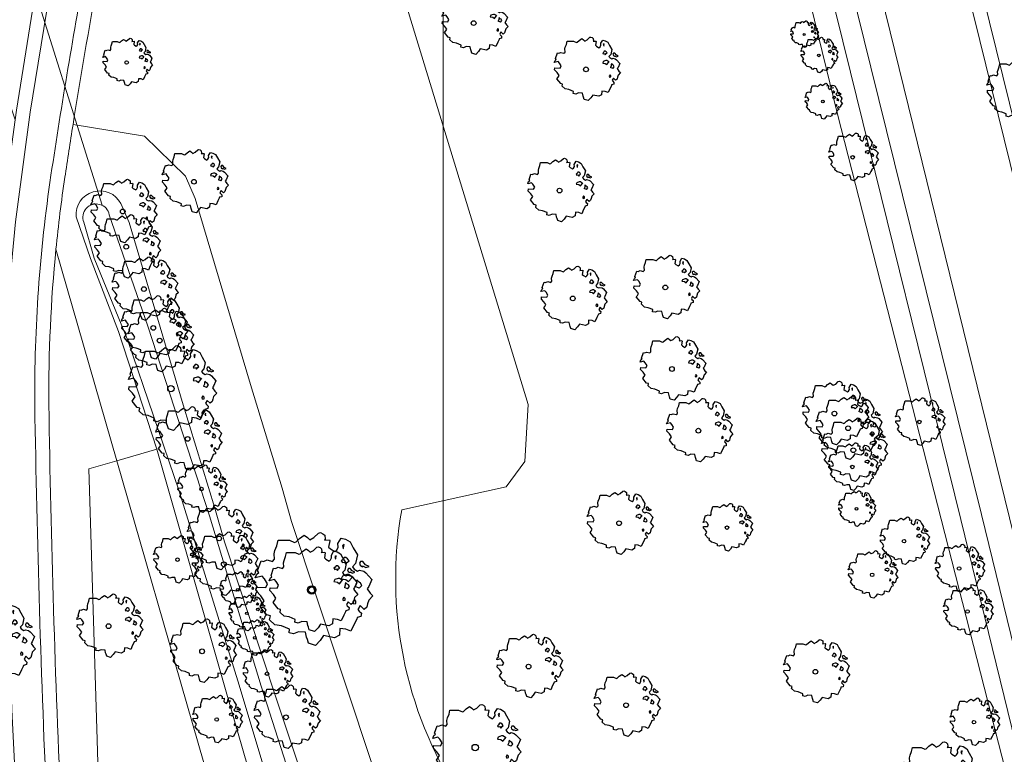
# Model space of a CAD drawing. Header units: metres. Extents: x 152391 to 157968, y 462336 to 467280.
# Tile 611 of 656: x 156678 to 156748, y 464384 to 464436. Entities that reach past the tile are written whole.
import ezdxf

# ---------------------------------------------------------------- set-up
doc = ezdxf.new("R2010")
doc.units = ezdxf.units.M
doc.header["$LTSCALE"] = 0.75
doc.layers.get('0').update_dxf_attribs({"lineweight": 25})
for name, color, linetype, lineweight in [('B-GV-GR-BOOM-S', 252, 'Continuous', 25), ('B-WE-GR-BEPLANTING_CULTUUR_BOSPLANTSOEN-GV', 251, 'Continuous', 18), ('B-WE-KW-KUNSTWERK_DUIKER-G', 5, 'Continuous', 18), ('B-WE-OG-TERREIN_CULTUURSCHEIDING-GV', 251, 'Continuous', 18), ('B-WE-OG-WATER_MEER-GV', 251, 'Continuous', 18), ('B-WE-OG-WATER_SLOOT-GV', 251, 'Continuous', 18), ('B-WE-VH-VERHARDING_ASFALT-GV', 251, 'Continuous', 18)]:
    doc.layers.add(name, color=color, linetype=linetype, lineweight=lineweight)
doc.layers.add('X-XX-AL-TEKENBLAD_HULPLIJN-G', color=7, linetype='Continuous', lineweight=18, plot=False)

# ---------------------------------------------------------------- blocks, each defined once
blk = doc.blocks.new('SGR-BOOM_0_10')
at = {"linetype": 'Continuous'}
for p, q in [((-0.624, 0.668), (-0.591, 0.751)), ((-0.591, 0.751), (-0.572, 0.843)), ((-0.572, 0.843), (-0.375, 0.843)), ((-0.375, 0.843), (-0.29, 0.806)), ((-0.29, 0.806), (-0.264, 0.815)), ((-0.264, 0.815), (-0.205, 0.871)), ((-0.205, 0.871), (-0.127, 0.926)), ((-0.127, 0.926), (-0.075, 0.889)), ((-0.075, 0.889), (-0.035, 0.852)), ((-0.035, 0.852), (0.037, 0.889)), ((0.037, 0.889), (0.115, 0.963)), ((0.115, 0.963), (0.148, 0.973)), ((0.148, 0.973), (0.187, 0.954)), ((0.187, 0.954), (0.22, 0.926)), ((0.226, 0.862), (0.213, 0.843)), ((0.213, 0.843), (0.298, 0.852)), ((0.22, 0.926), (0.226, 0.862)), ((0.305, 0.834), (0.285, 0.723)), ((0.285, 0.723), (0.318, 0.695)), ((0.298, 0.852), (0.305, 0.834)), ((0.423, 0.677), (0.449, 0.723)), ((0.442, 0.788), (0.501, 0.88)), ((0.449, 0.723), (0.442, 0.788)), ((0.501, 0.88), (0.573, 0.862)), ((0.547, 0.769), (0.521, 0.751)), ((0.521, 0.751), (0.534, 0.705)), ((0.534, 0.705), (0.54, 0.695)), ((0.54, 0.714), (0.547, 0.769)), ((0.573, 0.862), (0.652, 0.815)), ((0.652, 0.815), (0.704, 0.714)), ((0.704, 0.714), (0.776, 0.594)), ((-0.958, 0.206), (-0.932, 0.27)), ((-0.84, 0.233), (-0.958, 0.206)), ((-0.945, -0.016), (-0.938, 0.049)), ((-0.938, 0.049), (-0.781, 0.039)), ((-0.932, 0.27), (-0.899, 0.298)), ((-0.918, 0.326), (-0.86, 0.492)), ((-0.899, 0.298), (-0.918, 0.326)), ((-0.86, 0.492), (-0.82, 0.483)), ((-0.801, 0.187), (-0.84, 0.233)), ((-0.82, 0.483), (-0.755, 0.511)), ((-0.748, 0.104), (-0.801, 0.187)), ((-0.781, 0.039), (-0.748, 0.104)), ((-0.755, 0.511), (-0.663, 0.483)), ((-0.663, 0.483), (-0.631, 0.52)), ((-0.637, 0.612), (-0.624, 0.668)), ((-0.631, 0.52), (-0.637, 0.612)), ((0.318, 0.695), (0.39, 0.649)), ((0.39, 0.649), (0.423, 0.677)), ((0.527, 0.511), (0.501, 0.492)), ((0.501, 0.492), (0.521, 0.464)), ((0.521, 0.233), (0.501, 0.187)), ((0.501, 0.187), (0.58, 0.178)), ((0.521, 0.464), (0.553, 0.474)), ((0.593, 0.261), (0.521, 0.233)), ((0.547, 0.547), (0.527, 0.511)), ((0.58, 0.547), (0.547, 0.547)), ((0.553, 0.474), (0.58, 0.437)), ((0.606, 0.529), (0.58, 0.547)), ((0.58, 0.437), (0.606, 0.474)), ((0.58, 0.178), (0.625, 0.141)), ((0.625, 0.261), (0.593, 0.261)), ((0.632, 0.492), (0.606, 0.529)), ((0.606, 0.474), (0.632, 0.492)), ((0.684, 0.224), (0.625, 0.261)), ((0.625, 0.141), (0.678, 0.206)), ((0.678, 0.206), (0.697, 0.233)), ((0.743, 0.446), (0.691, 0.39)), ((0.691, 0.39), (0.717, 0.353)), ((0.717, 0.353), (0.776, 0.316)), ((0.756, 0.104), (0.737, 0.058)), ((0.806, 0.027), (0.737, 0.058)), ((0.776, 0.594), (0.743, 0.446)), ((0.763, 0.169), (0.756, 0.132)), ((0.756, 0.132), (0.756, 0.104)), ((0.802, 0.132), (0.763, 0.169)), ((0.776, 0.316), (0.809, 0.335)), ((0.828, 0.113), (0.802, 0.132)), ((0.806, 0.027), (0.848, 0.076)), ((0.828, 0.483), (0.809, 0.455)), ((0.809, 0.455), (0.822, 0.418)), ((0.809, 0.335), (0.881, 0.316)), ((0.822, 0.418), (0.861, 0.39)), ((0.867, 0.483), (0.828, 0.483)), ((0.848, 0.076), (0.828, 0.113)), ((0.861, 0.409), (0.92, 0.381)), ((0.861, 0.39), (0.867, 0.409)), ((0.913, 0.427), (0.867, 0.483)), ((0.881, 0.316), (0.92, 0.289)), ((0.972, 0.4), (0.913, 0.427)), ((0.92, 0.381), (0.972, 0.4)), ((0.92, 0.289), (1.018, 0.178)), ((0.966, 0.058), (0.939, 0.021)), ((0.939, 0.021), (0.992, -0.053)), ((1.018, 0.178), (0.966, 0.058)), ((-0.866, -0.099), (-0.945, -0.016)), ((-0.873, -0.284), (-0.84, -0.238)), ((-0.761, -0.423), (-0.873, -0.284)), ((-0.807, -0.182), (-0.866, -0.099)), ((-0.84, -0.238), (-0.807, -0.182)), ((-0.703, -0.441), (-0.761, -0.423)), ((-0.716, -0.506), (-0.703, -0.441)), ((-0.624, -0.589), (-0.716, -0.506)), ((-0.513, -0.608), (-0.624, -0.589)), ((-0.375, -0.663), (-0.513, -0.608)), ((-0.382, -0.728), (-0.375, -0.663)), ((0.475, -0.654), (0.468, -0.765)), ((0.58, -0.663), (0.475, -0.654)), ((0.665, -0.7), (0.58, -0.663)), ((0.724, -0.571), (0.665, -0.7)), ((0.724, -0.164), (0.697, -0.201)), ((0.697, -0.201), (0.704, -0.238)), ((0.71, -0.238), (0.75, -0.229)), ((0.75, -0.192), (0.724, -0.164)), ((0.763, -0.497), (0.724, -0.571)), ((0.75, -0.229), (0.75, -0.192)), ((0.769, -0.469), (0.763, -0.497)), ((0.835, -0.45), (0.769, -0.469)), ((0.822, -0.266), (0.782, -0.33)), ((0.782, -0.33), (0.802, -0.358)), ((0.802, -0.358), (0.841, -0.395)), ((0.887, -0.33), (0.822, -0.266)), ((0.841, -0.395), (0.835, -0.45)), ((0.933, -0.293), (0.887, -0.33)), ((0.946, -0.238), (0.933, -0.293)), ((0.966, -0.173), (0.946, -0.238)), ((1.038, -0.099), (0.966, -0.173)), ((0.992, -0.053), (1.038, -0.099)), ((-0.31, -0.746), (-0.382, -0.728)), ((-0.225, -0.709), (-0.31, -0.746)), ((-0.107, -0.718), (-0.225, -0.709)), ((-0.088, -0.802), (-0.107, -0.718)), ((-0.075, -0.839), (-0.088, -0.802)), ((-0.055, -0.903), (-0.075, -0.839)), ((0.063, -0.94), (-0.055, -0.903)), ((0.141, -0.857), (0.063, -0.94)), ((0.2, -0.774), (0.141, -0.857)), ((0.383, -0.811), (0.2, -0.774)), ((0.468, -0.765), (0.383, -0.811))]:
    blk.add_line(p, q, dxfattribs=at)
blk.add_circle((0, 0), 0.0711, dxfattribs=at)
blk = doc.blocks.new('SGR-BOOM_21_30')
at = {"linetype": 'Continuous'}
for p, q in [((-1.051, 1.335), (-1.016, 1.499)), ((-1.016, 1.499), (-0.668, 1.499)), ((-0.668, 1.499), (-0.516, 1.433)), ((-0.516, 1.433), (-0.47, 1.45)), ((-0.47, 1.45), (-0.365, 1.548)), ((-0.365, 1.548), (-0.226, 1.647)), ((-0.226, 1.647), (-0.133, 1.581)), ((-0.133, 1.581), (-0.063, 1.515)), ((-0.063, 1.515), (0.065, 1.581)), ((0.065, 1.581), (0.205, 1.712)), ((0.205, 1.712), (0.263, 1.729)), ((0.263, 1.729), (0.333, 1.696)), ((0.333, 1.696), (0.391, 1.647)), ((0.402, 1.532), (0.379, 1.499)), ((0.379, 1.499), (0.53, 1.515)), ((0.391, 1.647), (0.402, 1.532)), ((0.542, 1.483), (0.507, 1.285)), ((0.53, 1.515), (0.542, 1.483)), ((0.786, 1.4), (0.891, 1.565)), ((0.891, 1.565), (1.019, 1.532)), ((1.019, 1.532), (1.158, 1.45)), ((1.158, 1.45), (1.251, 1.269)), ((-1.633, 0.579), (-1.528, 0.875)), ((-1.528, 0.875), (-1.458, 0.858)), ((-1.458, 0.858), (-1.342, 0.908)), ((-1.342, 0.908), (-1.179, 0.858)), ((-1.179, 0.858), (-1.121, 0.924)), ((-1.133, 1.088), (-1.109, 1.187)), ((-1.121, 0.924), (-1.133, 1.088)), ((-1.109, 1.187), (-1.051, 1.335)), ((0.507, 1.285), (0.565, 1.236)), ((0.565, 1.236), (0.693, 1.154)), ((0.693, 1.154), (0.751, 1.203)), ((0.751, 1.203), (0.798, 1.285)), ((0.798, 1.285), (0.786, 1.4)), ((0.937, 0.908), (0.891, 0.875)), ((0.891, 0.875), (0.926, 0.825)), ((0.972, 1.368), (0.926, 1.335)), ((0.926, 1.335), (0.949, 1.253)), ((0.926, 0.825), (0.984, 0.842)), ((0.972, 0.973), (0.937, 0.908)), ((0.949, 1.253), (0.961, 1.236)), ((0.961, 1.269), (0.972, 1.368)), ((1.03, 0.973), (0.972, 0.973)), ((0.984, 0.842), (1.03, 0.776)), ((1.077, 0.94), (1.03, 0.973)), ((1.03, 0.776), (1.077, 0.842)), ((1.124, 0.875), (1.077, 0.94)), ((1.077, 0.842), (1.124, 0.875)), ((1.321, 0.793), (1.228, 0.694)), ((1.251, 1.269), (1.379, 1.055)), ((1.379, 1.055), (1.321, 0.793)), ((1.472, 0.858), (1.438, 0.809)), ((1.438, 0.809), (1.461, 0.743)), ((1.461, 0.743), (1.531, 0.694)), ((1.542, 0.858), (1.472, 0.858)), ((1.531, 0.727), (1.635, 0.678)), ((1.531, 0.694), (1.542, 0.727)), ((1.624, 0.76), (1.542, 0.858)), ((1.728, 0.71), (1.624, 0.76)), ((1.635, 0.678), (1.728, 0.71)), ((-1.703, 0.365), (-1.656, 0.48)), ((-1.493, 0.415), (-1.703, 0.365)), ((-1.679, -0.029), (-1.668, 0.086)), ((-1.668, 0.086), (-1.389, 0.07)), ((-1.656, 0.48), (-1.598, 0.53)), ((-1.598, 0.53), (-1.633, 0.579)), ((-1.423, 0.333), (-1.493, 0.415)), ((-1.33, 0.185), (-1.423, 0.333)), ((-1.389, 0.07), (-1.33, 0.185)), ((0.926, 0.415), (0.891, 0.333)), ((0.891, 0.333), (1.03, 0.316)), ((1.054, 0.464), (0.926, 0.415)), ((1.03, 0.316), (1.112, 0.251)), ((1.112, 0.464), (1.054, 0.464)), ((1.217, 0.398), (1.112, 0.464)), ((1.112, 0.251), (1.205, 0.365)), ((1.205, 0.365), (1.24, 0.415)), ((1.228, 0.694), (1.275, 0.628)), ((1.275, 0.628), (1.379, 0.563)), ((1.344, 0.185), (1.31, 0.103)), ((1.434, 0.049), (1.31, 0.103)), ((1.356, 0.3), (1.344, 0.234)), ((1.344, 0.234), (1.344, 0.185)), ((1.426, 0.234), (1.356, 0.3)), ((1.379, 0.563), (1.438, 0.595)), ((1.472, 0.201), (1.426, 0.234)), ((1.434, 0.049), (1.507, 0.136)), ((1.438, 0.595), (1.565, 0.563)), ((1.507, 0.136), (1.472, 0.201)), ((1.565, 0.563), (1.635, 0.513)), ((1.635, 0.513), (1.81, 0.316)), ((1.717, 0.103), (1.67, 0.037)), ((1.67, 0.037), (1.763, -0.094)), ((1.81, 0.316), (1.717, 0.103)), ((-1.54, -0.177), (-1.679, -0.029)), ((-1.551, -0.505), (-1.493, -0.423)), ((-1.354, -0.752), (-1.551, -0.505)), ((-1.435, -0.324), (-1.54, -0.177)), ((-1.493, -0.423), (-1.435, -0.324)), ((1.286, -0.292), (1.24, -0.357)), ((1.24, -0.357), (1.251, -0.423)), ((1.263, -0.423), (1.333, -0.407)), ((1.333, -0.341), (1.286, -0.292)), ((1.333, -0.407), (1.333, -0.341)), ((1.461, -0.472), (1.391, -0.587)), ((1.391, -0.587), (1.426, -0.637)), ((1.426, -0.637), (1.496, -0.702)), ((1.577, -0.587), (1.461, -0.472)), ((1.658, -0.522), (1.577, -0.587)), ((1.682, -0.423), (1.658, -0.522)), ((1.717, -0.308), (1.682, -0.423)), ((1.845, -0.177), (1.717, -0.308)), ((1.763, -0.094), (1.845, -0.177)), ((-1.249, -0.784), (-1.354, -0.752)), ((-1.272, -0.899), (-1.249, -0.784)), ((-1.109, -1.047), (-1.272, -0.899)), ((-0.912, -1.08), (-1.109, -1.047)), ((-0.668, -1.179), (-0.912, -1.08)), ((-0.679, -1.294), (-0.668, -1.179)), ((-0.551, -1.326), (-0.679, -1.294)), ((-0.4, -1.261), (-0.551, -1.326)), ((-0.191, -1.277), (-0.4, -1.261)), ((-0.156, -1.425), (-0.191, -1.277)), ((0.356, -1.376), (0.251, -1.524)), ((0.682, -1.441), (0.356, -1.376)), ((0.833, -1.359), (0.682, -1.441)), ((0.844, -1.162), (0.833, -1.359)), ((1.03, -1.179), (0.844, -1.162)), ((1.182, -1.244), (1.03, -1.179)), ((1.286, -1.014), (1.182, -1.244)), ((1.356, -0.883), (1.286, -1.014)), ((1.368, -0.834), (1.356, -0.883)), ((1.484, -0.801), (1.368, -0.834)), ((1.496, -0.702), (1.484, -0.801)), ((-0.133, -1.491), (-0.156, -1.425)), ((-0.098, -1.606), (-0.133, -1.491)), ((0.112, -1.671), (-0.098, -1.606)), ((0.251, -1.524), (0.112, -1.671))]:
    blk.add_line(p, q, dxfattribs=at)
blk.add_circle((0, 0), 0.126, dxfattribs=at)
blk = doc.blocks.new('SGR-BOOM_31_50')
at = {"linetype": 'Continuous'}
for p, q in [((-0.487, 2.064), (-0.301, 2.196)), ((-0.301, 2.196), (-0.177, 2.108)), ((-0.177, 2.108), (-0.084, 2.02)), ((-0.084, 2.02), (0.087, 2.108)), ((0.087, 2.108), (0.273, 2.283)), ((0.273, 2.283), (0.351, 2.305)), ((0.351, 2.305), (0.444, 2.261)), ((0.444, 2.261), (0.521, 2.196)), ((0.521, 2.196), (0.537, 2.042)), ((-1.51, 1.451), (-1.479, 1.582)), ((-1.495, 1.232), (-1.51, 1.451)), ((-1.479, 1.582), (-1.402, 1.78)), ((-1.402, 1.78), (-1.355, 1.999)), ((-1.355, 1.999), (-0.89, 1.999)), ((-0.89, 1.999), (-0.688, 1.911)), ((-0.688, 1.911), (-0.626, 1.933)), ((-0.626, 1.933), (-0.487, 2.064)), ((0.537, 2.042), (0.506, 1.999)), ((0.506, 1.999), (0.707, 2.02)), ((0.723, 1.977), (0.676, 1.714)), ((0.676, 1.714), (0.754, 1.648)), ((0.707, 2.02), (0.723, 1.977)), ((0.754, 1.648), (0.924, 1.539)), ((0.924, 1.539), (1.002, 1.604)), ((1.002, 1.604), (1.064, 1.714)), ((1.048, 1.867), (1.188, 2.086)), ((1.064, 1.714), (1.048, 1.867)), ((1.188, 2.086), (1.358, 2.042)), ((1.296, 1.823), (1.234, 1.78)), ((1.234, 1.78), (1.265, 1.67)), ((1.265, 1.67), (1.281, 1.648)), ((1.281, 1.692), (1.296, 1.823)), ((1.358, 2.042), (1.545, 1.933)), ((1.545, 1.933), (1.669, 1.692)), ((1.669, 1.692), (1.839, 1.407)), ((1.839, 1.407), (1.762, 1.057)), ((-2.208, 0.641), (-2.131, 0.706)), ((-2.177, 0.772), (-2.038, 1.166)), ((-2.131, 0.706), (-2.177, 0.772)), ((-2.038, 1.166), (-1.944, 1.144)), ((-1.944, 1.144), (-1.789, 1.21)), ((-1.789, 1.21), (-1.572, 1.144)), ((-1.572, 1.144), (-1.495, 1.232)), ((1.25, 1.21), (1.188, 1.166)), ((1.188, 1.166), (1.234, 1.101)), ((1.234, 1.101), (1.312, 1.122)), ((1.296, 1.298), (1.25, 1.21)), ((1.374, 1.298), (1.296, 1.298)), ((1.312, 1.122), (1.374, 1.035)), ((1.436, 1.254), (1.374, 1.298)), ((1.374, 1.035), (1.436, 1.122)), ((1.498, 1.166), (1.436, 1.254)), ((1.436, 1.122), (1.498, 1.166)), ((1.762, 1.057), (1.638, 0.925)), ((1.638, 0.925), (1.7, 0.838)), ((1.7, 0.838), (1.839, 0.75)), ((1.839, 0.75), (1.917, 0.794)), ((1.963, 1.144), (1.917, 1.079)), ((1.917, 1.079), (1.948, 0.991)), ((1.917, 0.794), (2.087, 0.75)), ((1.948, 0.991), (2.041, 0.925)), ((2.056, 1.144), (1.963, 1.144)), ((2.041, 0.969), (2.18, 0.903)), ((2.041, 0.925), (2.056, 0.969)), ((2.165, 1.013), (2.056, 1.144)), ((2.087, 0.75), (2.18, 0.684)), ((2.304, 0.947), (2.165, 1.013)), ((2.18, 0.903), (2.304, 0.947)), ((-2.27, 0.487), (-2.208, 0.641)), ((-1.991, 0.553), (-2.27, 0.487)), ((-2.239, -0.038), (-2.224, 0.115)), ((-2.224, 0.115), (-1.851, 0.093)), ((-1.898, 0.444), (-1.991, 0.553)), ((-1.774, 0.246), (-1.898, 0.444)), ((-1.851, 0.093), (-1.774, 0.246)), ((1.234, 0.553), (1.188, 0.444)), ((1.188, 0.444), (1.374, 0.422)), ((1.405, 0.619), (1.234, 0.553)), ((1.374, 0.422), (1.483, 0.334)), ((1.483, 0.619), (1.405, 0.619)), ((1.622, 0.531), (1.483, 0.619)), ((1.483, 0.334), (1.607, 0.487)), ((1.607, 0.487), (1.653, 0.553)), ((1.793, 0.246), (1.746, 0.137)), ((1.911, 0.065), (1.746, 0.137)), ((1.808, 0.4), (1.793, 0.312)), ((1.793, 0.312), (1.793, 0.246)), ((1.901, 0.312), (1.808, 0.4)), ((1.963, 0.268), (1.901, 0.312)), ((1.911, 0.065), (2.01, 0.181)), ((2.01, 0.181), (1.963, 0.268)), ((2.18, 0.684), (2.413, 0.422)), ((2.289, 0.137), (2.227, 0.049)), ((2.227, 0.049), (2.351, -0.126)), ((2.413, 0.422), (2.289, 0.137)), ((-2.053, -0.235), (-2.239, -0.038)), ((-2.069, -0.673), (-1.991, -0.564)), ((-1.805, -1.002), (-2.069, -0.673)), ((-1.913, -0.433), (-2.053, -0.235)), ((-1.991, -0.564), (-1.913, -0.433)), ((1.715, -0.389), (1.653, -0.476)), ((1.653, -0.476), (1.669, -0.564)), ((1.684, -0.564), (1.777, -0.542)), ((1.777, -0.454), (1.715, -0.389)), ((1.777, -0.542), (1.777, -0.454)), ((1.948, -0.63), (1.855, -0.783)), ((2.103, -0.783), (1.948, -0.63)), ((2.211, -0.695), (2.103, -0.783)), ((2.242, -0.564), (2.211, -0.695)), ((2.289, -0.411), (2.242, -0.564)), ((2.459, -0.235), (2.289, -0.411)), ((2.351, -0.126), (2.459, -0.235)), ((-1.665, -1.046), (-1.805, -1.002)), ((-1.696, -1.199), (-1.665, -1.046)), ((-1.479, -1.396), (-1.696, -1.199)), ((-1.216, -1.44), (-1.479, -1.396)), ((1.715, -1.352), (1.576, -1.659)), ((1.808, -1.177), (1.715, -1.352)), ((1.824, -1.112), (1.808, -1.177)), ((1.979, -1.068), (1.824, -1.112)), ((1.855, -0.783), (1.901, -0.849)), ((1.901, -0.849), (1.994, -0.936)), ((1.994, -0.936), (1.979, -1.068)), ((-0.89, -1.571), (-1.216, -1.44)), ((-0.906, -1.725), (-0.89, -1.571)), ((-0.735, -1.769), (-0.906, -1.725)), ((-0.533, -1.681), (-0.735, -1.769)), ((-0.254, -1.703), (-0.533, -1.681)), ((-0.208, -1.9), (-0.254, -1.703)), ((-0.177, -1.988), (-0.208, -1.9)), ((-0.13, -2.141), (-0.177, -1.988)), ((0.335, -2.031), (0.149, -2.229)), ((0.475, -1.834), (0.335, -2.031)), ((0.909, -1.922), (0.475, -1.834)), ((1.11, -1.812), (0.909, -1.922)), ((1.126, -1.55), (1.11, -1.812)), ((1.374, -1.571), (1.126, -1.55)), ((1.576, -1.659), (1.374, -1.571)), ((0.149, -2.229), (-0.13, -2.141))]:
    blk.add_line(p, q, dxfattribs=at)
blk.add_circle((0, 0), 0.169, dxfattribs=at)
blk = doc.blocks.new('SGR-BOOM_50_100')
at = {"linetype": 'Continuous'}
for p, q in [((-0.649, 2.752), (-0.401, 2.928)), ((-0.401, 2.928), (-0.236, 2.811)), ((-0.236, 2.811), (-0.112, 2.694)), ((-0.112, 2.694), (0.116, 2.811)), ((0.116, 2.811), (0.364, 3.044)), ((0.364, 3.044), (0.467, 3.074)), ((0.467, 3.074), (0.591, 3.015)), ((0.591, 3.015), (0.695, 2.928)), ((0.695, 2.928), (0.715, 2.723)), ((-2.014, 1.935), (-1.972, 2.11)), ((-1.972, 2.11), (-1.869, 2.373)), ((-1.869, 2.373), (-1.807, 2.665)), ((-1.807, 2.665), (-1.187, 2.665)), ((-1.187, 2.665), (-0.918, 2.548)), ((-0.918, 2.548), (-0.835, 2.577)), ((-0.835, 2.577), (-0.649, 2.752)), ((0.715, 2.723), (0.674, 2.665)), ((0.674, 2.665), (0.943, 2.694)), ((0.964, 2.636), (0.902, 2.285)), ((0.902, 2.285), (1.005, 2.198)), ((0.943, 2.694), (0.964, 2.636)), ((1.005, 2.198), (1.232, 2.052)), ((1.232, 2.052), (1.336, 2.139)), ((1.336, 2.139), (1.418, 2.285)), ((1.398, 2.49), (1.584, 2.782)), ((1.418, 2.285), (1.398, 2.49)), ((1.584, 2.782), (1.811, 2.723)), ((1.729, 2.431), (1.646, 2.373)), ((1.646, 2.373), (1.687, 2.227)), ((1.687, 2.227), (1.708, 2.198)), ((1.708, 2.256), (1.729, 2.431)), ((1.811, 2.723), (2.059, 2.577)), ((2.059, 2.577), (2.225, 2.256)), ((2.225, 2.256), (2.452, 1.876)), ((-2.903, 1.029), (-2.717, 1.555)), ((-2.717, 1.555), (-2.593, 1.526)), ((-2.593, 1.526), (-2.386, 1.613)), ((-2.386, 1.613), (-2.096, 1.526)), ((-2.096, 1.526), (-1.993, 1.643)), ((-1.993, 1.643), (-2.014, 1.935)), ((1.667, 1.613), (1.584, 1.555)), ((1.584, 1.555), (1.646, 1.467)), ((1.646, 1.467), (1.749, 1.497)), ((1.729, 1.73), (1.667, 1.613)), ((1.832, 1.73), (1.729, 1.73)), ((1.749, 1.497), (1.832, 1.38)), ((1.915, 1.672), (1.832, 1.73)), ((1.832, 1.38), (1.915, 1.497)), ((1.997, 1.555), (1.915, 1.672)), ((1.915, 1.497), (1.997, 1.555)), ((2.349, 1.409), (2.183, 1.234)), ((2.452, 1.876), (2.349, 1.409)), ((2.618, 1.526), (2.556, 1.438)), ((2.556, 1.438), (2.597, 1.321)), ((2.742, 1.526), (2.618, 1.526)), ((2.886, 1.351), (2.742, 1.526)), ((-3.027, 0.65), (-2.944, 0.854)), ((-2.655, 0.737), (-3.027, 0.65)), ((-2.944, 0.854), (-2.841, 0.942)), ((-2.841, 0.942), (-2.903, 1.029)), ((-2.531, 0.591), (-2.655, 0.737)), ((1.646, 0.737), (1.584, 0.591)), ((1.873, 0.825), (1.646, 0.737)), ((1.977, 0.825), (1.873, 0.825)), ((2.163, 0.708), (1.977, 0.825)), ((2.142, 0.65), (2.204, 0.737)), ((2.183, 1.234), (2.266, 1.117)), ((2.266, 1.117), (2.452, 1)), ((2.452, 1), (2.556, 1.059)), ((2.556, 1.059), (2.783, 1)), ((2.597, 1.321), (2.721, 1.234)), ((2.721, 1.292), (2.907, 1.205)), ((2.721, 1.234), (2.742, 1.292)), ((2.783, 1), (2.907, 0.913)), ((3.072, 1.263), (2.886, 1.351)), ((2.907, 1.205), (3.072, 1.263)), ((2.907, 0.913), (3.217, 0.562)), ((-2.985, -0.051), (-2.965, 0.153)), ((-2.965, 0.153), (-2.469, 0.124)), ((-2.365, 0.329), (-2.531, 0.591)), ((-2.469, 0.124), (-2.365, 0.329)), ((1.584, 0.591), (1.832, 0.562)), ((1.832, 0.562), (1.977, 0.445)), ((1.977, 0.445), (2.142, 0.65)), ((2.39, 0.329), (2.328, 0.183)), ((2.549, 0.087), (2.328, 0.183)), ((2.411, 0.533), (2.39, 0.416)), ((2.39, 0.416), (2.39, 0.329)), ((2.535, 0.416), (2.411, 0.533)), ((2.618, 0.358), (2.535, 0.416)), ((2.549, 0.087), (2.68, 0.241)), ((2.68, 0.241), (2.618, 0.358)), ((3.052, 0.183), (2.969, 0.066)), ((2.969, 0.066), (3.135, -0.168)), ((3.217, 0.562), (3.052, 0.183)), ((-2.737, -0.314), (-2.985, -0.051)), ((-2.551, -0.577), (-2.737, -0.314)), ((-2.655, -0.752), (-2.551, -0.577)), ((2.287, -0.518), (2.204, -0.635)), ((2.204, -0.635), (2.225, -0.752)), ((2.37, -0.606), (2.287, -0.518)), ((2.37, -0.723), (2.37, -0.606)), ((3.052, -0.548), (2.99, -0.752)), ((3.279, -0.314), (3.052, -0.548)), ((3.135, -0.168), (3.279, -0.314)), ((-2.758, -0.898), (-2.655, -0.752)), ((-2.407, -1.336), (-2.758, -0.898)), ((-2.22, -1.394), (-2.407, -1.336)), ((-2.262, -1.599), (-2.22, -1.394)), ((2.245, -0.752), (2.37, -0.723)), ((2.597, -0.84), (2.473, -1.044)), ((2.473, -1.044), (2.535, -1.132)), ((2.535, -1.132), (2.659, -1.248)), ((2.804, -1.044), (2.597, -0.84)), ((2.659, -1.248), (2.638, -1.424)), ((2.948, -0.927), (2.804, -1.044)), ((2.99, -0.752), (2.948, -0.927)), ((-1.972, -1.862), (-2.262, -1.599)), ((-1.621, -1.92), (-1.972, -1.862)), ((-1.187, -2.095), (-1.621, -1.92)), ((-1.207, -2.3), (-1.187, -2.095)), ((1.501, -2.066), (1.48, -2.417)), ((1.832, -2.095), (1.501, -2.066)), ((2.101, -2.212), (1.832, -2.095)), ((2.287, -1.803), (2.101, -2.212)), ((2.411, -1.57), (2.287, -1.803)), ((2.432, -1.482), (2.411, -1.57)), ((2.638, -1.424), (2.432, -1.482)), ((-0.98, -2.358), (-1.207, -2.3)), ((-0.711, -2.241), (-0.98, -2.358)), ((-0.339, -2.271), (-0.711, -2.241)), ((-0.277, -2.533), (-0.339, -2.271)), ((-0.236, -2.65), (-0.277, -2.533)), ((-0.174, -2.855), (-0.236, -2.65)), ((0.447, -2.709), (0.199, -2.971)), ((0.633, -2.446), (0.447, -2.709)), ((1.212, -2.563), (0.633, -2.446)), ((1.48, -2.417), (1.212, -2.563)), ((0.199, -2.971), (-0.174, -2.855))]:
    blk.add_line(p, q, dxfattribs=at)
blk.add_circle((0, 0), 0.225, dxfattribs=at)
blk = doc.blocks.new('SGR-BOOM_100')
at = {"linetype": 'Continuous'}
for p, q in [((-2.486, 3.156), (-2.403, 3.544)), ((-2.403, 3.544), (-1.578, 3.544)), ((-1.578, 3.544), (-1.221, 3.389)), ((-1.111, 3.428), (-0.863, 3.661)), ((-0.863, 3.661), (-0.533, 3.894)), ((-0.533, 3.894), (-0.313, 3.738)), ((-0.313, 3.738), (-0.148, 3.583)), ((-0.148, 3.583), (0.154, 3.738)), ((0.154, 3.738), (0.484, 4.049)), ((0.484, 4.049), (0.622, 4.088)), ((0.622, 4.088), (0.787, 4.01)), ((0.787, 4.01), (0.924, 3.894)), ((0.952, 3.622), (0.897, 3.544)), ((0.897, 3.544), (1.254, 3.583)), ((0.924, 3.894), (0.952, 3.622)), ((1.254, 3.583), (1.282, 3.505)), ((1.859, 3.311), (2.107, 3.7)), ((2.107, 3.7), (2.409, 3.622)), ((2.409, 3.622), (2.739, 3.428)), ((-2.623, 2.806), (-2.486, 3.156)), ((-1.221, 3.389), (-1.111, 3.428)), ((1.282, 3.505), (1.199, 3.039)), ((1.199, 3.039), (1.337, 2.923)), ((1.337, 2.923), (1.639, 2.729)), ((1.639, 2.729), (1.777, 2.845)), ((1.777, 2.845), (1.887, 3.039)), ((1.887, 3.039), (1.859, 3.311)), ((2.299, 3.233), (2.189, 3.156)), ((2.189, 3.156), (2.244, 2.962)), ((2.244, 2.962), (2.272, 2.923)), ((2.272, 3), (2.299, 3.233)), ((2.739, 3.428), (2.959, 3)), ((2.959, 3), (3.261, 2.495)), ((-3.448, 2.029), (-3.173, 2.146)), ((-3.173, 2.146), (-2.788, 2.029)), ((-2.788, 2.029), (-2.651, 2.185)), ((-2.678, 2.573), (-2.623, 2.806)), ((-2.651, 2.185), (-2.678, 2.573)), ((2.217, 2.146), (2.107, 2.068)), ((2.299, 2.301), (2.217, 2.146)), ((2.437, 2.301), (2.299, 2.301)), ((2.546, 2.224), (2.437, 2.301)), ((2.656, 2.068), (2.546, 2.224)), ((3.261, 2.495), (3.124, 1.874)), ((-3.861, 1.369), (-3.613, 2.068)), ((-3.613, 2.068), (-3.448, 2.029)), ((2.107, 2.068), (2.189, 1.952)), ((2.189, 1.952), (2.327, 1.991)), ((2.327, 1.991), (2.437, 1.835)), ((2.437, 1.835), (2.546, 1.991)), ((2.546, 1.991), (2.656, 2.068)), ((3.124, 1.874), (2.904, 1.641)), ((2.904, 1.641), (3.014, 1.486)), ((3.014, 1.486), (3.261, 1.33)), ((3.261, 1.33), (3.399, 1.408)), ((3.481, 2.029), (3.399, 1.913)), ((3.399, 1.913), (3.454, 1.758)), ((3.399, 1.408), (3.701, 1.33)), ((3.454, 1.758), (3.619, 1.641)), ((3.646, 2.029), (3.481, 2.029)), ((3.619, 1.719), (3.866, 1.602)), ((3.619, 1.641), (3.646, 1.719)), ((3.839, 1.796), (3.646, 2.029)), ((4.086, 1.68), (3.839, 1.796)), ((3.866, 1.602), (4.086, 1.68)), ((-4.026, 0.864), (-3.916, 1.136)), ((-3.531, 0.981), (-4.026, 0.864)), ((-3.916, 1.136), (-3.778, 1.253)), ((-3.778, 1.253), (-3.861, 1.369)), ((-3.366, 0.787), (-3.531, 0.981)), ((-3.146, 0.437), (-3.366, 0.787)), ((2.189, 0.981), (2.107, 0.787)), ((2.107, 0.787), (2.437, 0.748)), ((2.492, 1.097), (2.189, 0.981)), ((2.437, 0.748), (2.629, 0.592)), ((2.629, 1.097), (2.492, 1.097)), ((2.877, 0.942), (2.629, 1.097)), ((2.629, 0.592), (2.849, 0.864)), ((2.849, 0.864), (2.931, 0.981)), ((3.206, 0.709), (3.179, 0.553)), ((3.371, 0.553), (3.206, 0.709)), ((3.701, 1.33), (3.866, 1.214)), ((3.866, 1.214), (4.279, 0.748)), ((4.279, 0.748), (4.059, 0.243)), ((-3.971, -0.068), (-3.943, 0.204)), ((-3.943, 0.204), (-3.283, 0.165)), ((-3.283, 0.165), (-3.146, 0.437)), ((3.179, 0.437), (3.096, 0.243)), ((3.39, 0.115), (3.096, 0.243)), ((3.179, 0.553), (3.179, 0.437)), ((3.481, 0.476), (3.371, 0.553)), ((3.39, 0.115), (3.564, 0.32)), ((3.564, 0.32), (3.481, 0.476)), ((4.059, 0.243), (3.949, 0.087)), ((3.949, 0.087), (4.169, -0.223)), ((-3.641, -0.418), (-3.971, -0.068)), ((-3.393, -0.767), (-3.641, -0.418)), ((3.041, -0.689), (2.931, -0.845)), ((3.151, -0.806), (3.041, -0.689)), ((4.361, -0.418), (4.059, -0.728)), ((4.169, -0.223), (4.361, -0.418)), ((-3.668, -1.194), (-3.531, -1)), ((-3.201, -1.777), (-3.668, -1.194)), ((-3.531, -1), (-3.393, -0.767)), ((2.931, -0.845), (2.959, -1)), ((2.986, -1), (3.151, -0.961)), ((3.151, -0.961), (3.151, -0.806)), ((3.454, -1.117), (3.289, -1.389)), ((3.289, -1.389), (3.371, -1.505)), ((3.729, -1.389), (3.454, -1.117)), ((3.921, -1.233), (3.729, -1.389)), ((3.976, -1), (3.921, -1.233)), ((4.059, -0.728), (3.976, -1)), ((-2.953, -1.855), (-3.201, -1.777)), ((-3.008, -2.126), (-2.953, -1.855)), ((3.206, -2.088), (3.041, -2.398)), ((3.234, -1.971), (3.206, -2.088)), ((3.509, -1.893), (3.234, -1.971)), ((3.371, -1.505), (3.536, -1.66)), ((3.536, -1.66), (3.509, -1.893)), ((-2.623, -2.476), (-3.008, -2.126)), ((-2.156, -2.554), (-2.623, -2.476)), ((-1.578, -2.787), (-2.156, -2.554)), ((-1.606, -3.059), (-1.578, -2.787)), ((1.997, -2.748), (1.969, -3.214)), ((2.437, -2.787), (1.997, -2.748)), ((2.794, -2.942), (2.437, -2.787)), ((3.041, -2.398), (2.794, -2.942)), ((-1.303, -3.136), (-1.606, -3.059)), ((-0.946, -2.981), (-1.303, -3.136)), ((-0.451, -3.02), (-0.946, -2.981)), ((-0.368, -3.369), (-0.451, -3.02)), ((-0.313, -3.525), (-0.368, -3.369)), ((0.842, -3.253), (0.594, -3.602)), ((1.612, -3.408), (0.842, -3.253)), ((1.969, -3.214), (1.612, -3.408)), ((-0.231, -3.797), (-0.313, -3.525)), ((0.264, -3.952), (-0.231, -3.797)), ((0.594, -3.602), (0.264, -3.952))]:
    blk.add_line(p, q, dxfattribs=at)
blk.add_circle((0, 0), 0.299, dxfattribs=at)
blk = doc.blocks.new('SGR-BOOM_0_20')
at = {"linetype": 'Continuous'}
for p, q in [((-0.85, 0.816), (-0.832, 0.89)), ((-0.841, 0.693), (-0.85, 0.816)), ((-0.832, 0.89), (-0.788, 1.001)), ((-0.788, 1.001), (-0.762, 1.124)), ((-0.762, 1.124), (-0.501, 1.124)), ((-0.501, 1.124), (-0.387, 1.075)), ((-0.387, 1.075), (-0.352, 1.087)), ((-0.352, 1.087), (-0.274, 1.161)), ((-0.274, 1.161), (-0.169, 1.235)), ((-0.169, 1.235), (-0.099, 1.186)), ((-0.099, 1.186), (-0.047, 1.137)), ((-0.047, 1.137), (0.049, 1.186)), ((0.049, 1.186), (0.154, 1.284)), ((0.154, 1.284), (0.197, 1.297)), ((0.197, 1.297), (0.25, 1.272)), ((0.25, 1.272), (0.293, 1.235)), ((0.302, 1.149), (0.284, 1.124)), ((0.284, 1.124), (0.398, 1.137)), ((0.293, 1.235), (0.302, 1.149)), ((0.407, 1.112), (0.38, 0.964)), ((0.38, 0.964), (0.424, 0.927)), ((0.398, 1.137), (0.407, 1.112)), ((0.424, 0.927), (0.52, 0.865)), ((0.52, 0.865), (0.564, 0.902)), ((0.564, 0.902), (0.598, 0.964)), ((0.59, 1.05), (0.668, 1.173)), ((0.598, 0.964), (0.59, 1.05)), ((0.668, 1.173), (0.764, 1.149)), ((0.729, 1.026), (0.694, 1.001)), ((0.694, 1.001), (0.712, 0.939)), ((0.729, 0.73), (0.703, 0.681)), ((0.712, 0.939), (0.721, 0.927)), ((0.721, 0.952), (0.729, 1.026)), ((0.773, 0.73), (0.729, 0.73)), ((0.764, 1.149), (0.869, 1.087)), ((0.808, 0.705), (0.773, 0.73)), ((0.843, 0.656), (0.808, 0.705)), ((0.869, 1.087), (0.939, 0.952)), ((0.939, 0.952), (1.035, 0.792)), ((1.035, 0.792), (0.991, 0.594)), ((-1.277, 0.274), (-1.242, 0.36)), ((-1.12, 0.311), (-1.277, 0.274)), ((-1.259, -0.022), (-1.251, 0.065)), ((-1.251, 0.065), (-1.041, 0.052)), ((-1.242, 0.36), (-1.198, 0.397)), ((-1.225, 0.434), (-1.146, 0.656)), ((-1.198, 0.397), (-1.225, 0.434)), ((-1.146, 0.656), (-1.094, 0.644)), ((-1.068, 0.249), (-1.12, 0.311)), ((-1.094, 0.644), (-1.007, 0.681)), ((-0.998, 0.139), (-1.068, 0.249)), ((-1.041, 0.052), (-0.998, 0.139)), ((-1.007, 0.681), (-0.884, 0.644)), ((-0.884, 0.644), (-0.841, 0.693)), ((0.703, 0.681), (0.668, 0.656)), ((0.668, 0.656), (0.694, 0.619)), ((0.694, 0.311), (0.668, 0.249)), ((0.668, 0.249), (0.773, 0.237)), ((0.694, 0.619), (0.738, 0.631)), ((0.79, 0.348), (0.694, 0.311)), ((0.738, 0.631), (0.773, 0.582)), ((0.773, 0.582), (0.808, 0.631)), ((0.773, 0.237), (0.834, 0.188)), ((0.834, 0.348), (0.79, 0.348)), ((0.808, 0.631), (0.843, 0.656)), ((0.912, 0.299), (0.834, 0.348)), ((0.834, 0.188), (0.904, 0.274)), ((0.904, 0.274), (0.93, 0.311)), ((0.991, 0.594), (0.921, 0.521)), ((0.921, 0.521), (0.956, 0.471)), ((0.956, 0.471), (1.035, 0.422)), ((1.008, 0.139), (0.982, 0.077)), ((1.075, 0.037), (0.982, 0.077)), ((1.017, 0.225), (1.008, 0.176)), ((1.008, 0.176), (1.008, 0.139)), ((1.069, 0.176), (1.017, 0.225)), ((1.035, 0.422), (1.078, 0.447)), ((1.104, 0.151), (1.069, 0.176)), ((1.075, 0.037), (1.13, 0.102)), ((1.104, 0.644), (1.078, 0.607)), ((1.078, 0.607), (1.096, 0.557)), ((1.078, 0.447), (1.174, 0.422)), ((1.096, 0.557), (1.148, 0.521)), ((1.157, 0.644), (1.104, 0.644)), ((1.13, 0.102), (1.104, 0.151)), ((1.148, 0.545), (1.226, 0.508)), ((1.148, 0.521), (1.157, 0.545)), ((1.218, 0.57), (1.157, 0.644)), ((1.174, 0.422), (1.226, 0.385)), ((1.296, 0.533), (1.218, 0.57)), ((1.226, 0.508), (1.296, 0.533)), ((1.226, 0.385), (1.357, 0.237)), ((1.287, 0.077), (1.253, 0.028)), ((1.253, 0.028), (1.322, -0.071)), ((1.357, 0.237), (1.287, 0.077)), ((-1.155, -0.132), (-1.259, -0.022)), ((-1.164, -0.379), (-1.12, -0.317)), ((-1.015, -0.564), (-1.164, -0.379)), ((-1.076, -0.243), (-1.155, -0.132)), ((-1.12, -0.317), (-1.076, -0.243)), ((-0.937, -0.588), (-1.015, -0.564)), ((-0.954, -0.675), (-0.937, -0.588)), ((-0.832, -0.785), (-0.954, -0.675)), ((0.965, -0.219), (0.93, -0.268)), ((0.93, -0.268), (0.939, -0.317)), ((0.947, -0.317), (1, -0.305)), ((1, -0.256), (0.965, -0.219)), ((1.017, -0.662), (0.965, -0.761)), ((1, -0.305), (1, -0.256)), ((1.026, -0.625), (1.017, -0.662)), ((1.113, -0.601), (1.026, -0.625)), ((1.096, -0.354), (1.043, -0.44)), ((1.043, -0.44), (1.069, -0.477)), ((1.069, -0.477), (1.122, -0.527)), ((1.183, -0.44), (1.096, -0.354)), ((1.122, -0.527), (1.113, -0.601)), ((1.244, -0.391), (1.183, -0.44)), ((1.261, -0.317), (1.244, -0.391)), ((1.287, -0.231), (1.261, -0.317)), ((1.383, -0.132), (1.287, -0.231)), ((1.322, -0.071), (1.383, -0.132)), ((-0.684, -0.81), (-0.832, -0.785)), ((-0.501, -0.884), (-0.684, -0.81)), ((-0.509, -0.97), (-0.501, -0.884)), ((-0.413, -0.995), (-0.509, -0.97)), ((-0.3, -0.946), (-0.413, -0.995)), ((-0.143, -0.958), (-0.3, -0.946)), ((-0.117, -1.069), (-0.143, -0.958)), ((-0.099, -1.118), (-0.117, -1.069)), ((-0.073, -1.204), (-0.099, -1.118)), ((0.084, -1.254), (-0.073, -1.204)), ((0.188, -1.143), (0.084, -1.254)), ((0.267, -1.032), (0.188, -1.143)), ((0.511, -1.081), (0.267, -1.032)), ((0.625, -1.019), (0.511, -1.081)), ((0.633, -0.872), (0.625, -1.019)), ((0.773, -0.884), (0.633, -0.872)), ((0.886, -0.933), (0.773, -0.884)), ((0.965, -0.761), (0.886, -0.933))]:
    blk.add_line(p, q, dxfattribs=at)
blk.add_circle((0, 0), 0.0948, dxfattribs=at)

msp = doc.modelspace()

# ---------------------------------------------------------------- linework, layer by layer
at = {"layer": 'B-WE-GR-BEPLANTING_CULTUUR_BOSPLANTSOEN-GV'}
for points in [[(156730.886, 464324.105), (156760.49, 464334.723), (156736.279, 464429.316), (156692.848, 464606.847), (156679.039, 464604.155), (156677.121, 464603.782), (156662.089, 464600.38), (156648.015, 464597.164), (156636.901, 464594.243), (156639.146, 464583.269), (156641.079, 464583.501), (156651.207, 464586.201), (156656.307, 464587.796)], [(156698.018, 464461.73), (156714.223, 464408.61), (156713.998, 464404.558), (156712.647, 464402.758), (156705.215, 464401.12)]]:
    msp.add_lwpolyline(points, dxfattribs=at)
msp.add_lwpolyline([(156695.691, 464367.16), (156684.904, 464404.613), (156682.912, 464404.042), (156683.496, 464384.713), (156683.818, 464374.062), (156688.5, 464374.857), (156689.291, 464375.227), (156691.304, 464375.3), (156691.741, 464372.467), (156684.223, 464371.051), (156684.543, 464366.048), (156685.646, 464364.039)], close=True, dxfattribs=at)
msp.add_lwpolyline([(156705.215, 464401.12, 0.188319), (156709.265, 464380.836)], format="xyb", dxfattribs=at)
at = {"layer": 'B-WE-KW-KUNSTWERK_DUIKER-G'}
msp.add_lwpolyline([(156683.859, 464422.826), (156678.143, 464441.103)], dxfattribs=at)
at = {"layer": 'B-WE-OG-TERREIN_CULTUURSCHEIDING-GV'}
for points in [[(156692.848, 464606.847), (156736.279, 464429.316), (156760.49, 464334.723), (156775.173, 464277.466), (156767.523, 464308.68), (156761.037, 464335.196), (156745.079, 464400.426), (156737.202, 464432.308), (156720.624, 464499.404), (156713.057, 464530.39), (156703.517, 464569.46), (156702.644, 464573.376), (156702.213, 464575.836), (156701.963, 464578.142), (156701.881, 464580.761), (156701.969, 464583.151), (156702.746, 464586.463), (156704.16, 464590.557), (156705.411, 464593.422), (156707.407, 464597.09)], [(156762.494, 464335.552), (156746.536, 464400.784), (156738.658, 464432.668), (156722.081, 464499.761), (156714.515, 464530.746), (156704.978, 464569.802), (156704.116, 464573.669), (156703.699, 464576.047), (156703.461, 464578.247), (156703.381, 464580.757), (156703.462, 464582.95), (156704.189, 464586.045), (156705.559, 464590.011), (156706.76, 464592.762), (156708.68, 464596.292), (156711.02, 464599.558)], [(156711.02, 464599.558), (156708.68, 464596.292), (156706.76, 464592.762), (156705.559, 464590.011), (156704.189, 464586.045), (156703.462, 464582.95), (156703.381, 464580.757), (156703.461, 464578.247), (156703.699, 464576.047), (156704.116, 464573.669), (156704.978, 464569.802), (156714.515, 464530.746), (156722.081, 464499.761), (156738.658, 464432.668), (156746.536, 464400.784), (156762.494, 464335.552)], [(156707.407, 464597.09), (156705.411, 464593.422), (156704.16, 464590.557), (156702.746, 464586.463), (156701.969, 464583.151), (156701.881, 464580.761), (156701.963, 464578.142), (156702.213, 464575.836), (156702.644, 464573.376), (156703.517, 464569.46), (156713.057, 464530.39), (156720.624, 464499.404), (156737.202, 464432.308), (156745.079, 464400.426), (156761.037, 464335.196)], [(156713.042, 464574.529), (156720.94, 464542.398), (156728.12, 464513.489), (156731.237, 464500.357), (156731.266, 464500.233), (156731.297, 464500.107), (156732.176, 464496.405), (156763.493, 464369.574), (156786.641, 464274.66), (156793.829, 464245.539)], [(156793.829, 464245.539), (156786.641, 464274.66), (156763.493, 464369.574), (156732.176, 464496.405), (156731.297, 464500.107), (156731.266, 464500.233), (156731.237, 464500.357), (156728.12, 464513.489), (156720.94, 464542.398), (156713.042, 464574.529)], [(156776.011, 464288.68), (156710.593, 464555.1), (156709.633, 464554.868), (156708.931, 464557.77), (156706.181, 464569.087), (156705.952, 464570.029), (156705.097, 464573.864)], [(156641.53, 464554.907), (156636.853, 464561.957), (156631.188, 464569.776), (156631.147, 464569.83), (156677.654, 464428.918), (156677.746, 464429.596), (156679.084, 464437.945), (156680.125, 464442.948)], [(156722.328, 464532.658), (156727.148, 464513.253), (156730.294, 464500), (156731.204, 464496.17), (156746.414, 464434.57), (156762.522, 464369.336), (156770.295, 464337.464), (156785.669, 464274.423), (156790.829, 464253.628), (156792.857, 464245.303)], [(156705.215, 464401.12), (156712.647, 464402.758), (156713.998, 464404.558), (156714.223, 464408.61), (156698.018, 464461.73)], [(156680.125, 464442.948), (156679.084, 464437.945), (156677.746, 464429.596), (156677.654, 464428.918), (156676.783, 464422.49), (156676.228, 464416.918), (156676.024, 464410.777), (156675.961, 464403.908), (156676.068, 464398.56), (156676.416, 464386.816), (156676.626, 464382.557), (156676.755, 464378.475)], [(156677.774, 464422.356), (156678.735, 464429.45), (156680.068, 464437.764), (156681.119, 464442.839)], [(156705.652, 464375.313), (156700.979, 464389.337), (156697.356, 464400.284), (156696.691, 464402.65), (156694.428, 464410.037), (156690.481, 464423.292), (156689.79, 464424.904), (156686.884, 464427.745), (156681.78, 464428.566)], [(156681.78, 464428.566), (156686.884, 464427.745), (156689.79, 464424.904), (156690.481, 464423.292), (156694.428, 464410.037), (156696.691, 464402.65), (156697.356, 464400.284), (156700.979, 464389.337), (156705.652, 464375.313), (156711.92, 464355.411), (156713.313, 464351.067), (156714.971, 464350.524), (156717.468, 464348.794), (156719.254, 464346.235), (156719.831, 464344.257), (156720.095, 464342.165), (156719.649, 464339.752), (156719.051, 464338.283), (156718.249, 464337.033), (156717.988, 464336.753), (156722.007, 464324.557), (156717.258, 464322.992)], [(156685.194, 464422.935), (156685.771, 464421.588), (156689.642, 464408.591), (156691.893, 464401.241), (156692.574, 464398.821), (156696.234, 464387.761), (156700.895, 464373.772), (156707.155, 464353.897), (156708.967, 464348.245), (156709.276, 464347.535)], [(156684.904, 464404.613), (156687.747, 464405.429), (156685.025, 464413.833), (156683.026, 464419.027), (156682.001, 464421.994)], [(156680.564, 464419.682), (156684.904, 464404.613)], [(156683.818, 464374.062), (156683.496, 464384.713), (156682.912, 464404.042), (156684.904, 464404.613), (156680.564, 464419.682)]]:
    msp.add_lwpolyline(points, dxfattribs=at)
for points in [[(156682.757, 464440.153, 0.008303), (156680.209, 464424.961)], [(156681.78, 464428.566, -0.006204), (156683.741, 464439.977)], [(156683.741, 464439.977, 0.006204), (156681.78, 464428.566)], [(156681.78, 464428.566, 0.002122), (156681.198, 464424.813)], [(156681.198, 464424.813, -0.002122), (156681.78, 464428.566)], [(156680.209, 464424.961, 0.038541), (156679.055, 464408.614)], [(156681.198, 464424.813, 0.012115), (156680.564, 464419.682)], [(156680.564, 464419.682, -0.012115), (156681.198, 464424.813)], [(156682.001, 464421.994, -0.822636), (156685.194, 464422.935)], [(156680.055, 464408.626, -0.026143), (156680.564, 464419.682)], [(156680.564, 464419.682, 0.026143), (156680.055, 464408.626)], [(156679.055, 464408.614, 0.007412), (156679.944, 464379.335)], [(156680.943, 464379.39, -0.007388), (156680.055, 464408.626)], [(156680.055, 464408.626, 0.007388), (156680.943, 464379.39)], [(156709.265, 464380.836, -0.188319), (156705.215, 464401.12)]]:
    msp.add_lwpolyline(points, format="xyb", dxfattribs=at)
msp.add_lwpolyline([(156684.904, 464404.613), (156695.691, 464367.16), (156698.496, 464368.031), (156692.849, 464387.638), (156687.747, 464405.429)], close=True, dxfattribs=at)
at = {"layer": 'B-WE-OG-WATER_MEER-GV'}
msp.add_lwpolyline([(156684.368, 464422.139, 1.110554), (156682.556, 464421.61)], format="xyb", dxfattribs=at)
for points in [[(156708.403, 464348.126), (156707.694, 464350.503), (156703.933, 464361.781), (156699.78, 464374.233), (156695.199, 464388.533), (156691.506, 464400.671), (156687.113, 464414.205), (156684.368, 464422.139)], [(156682.556, 464421.61), (156683.283, 464419.04), (156685.689, 464413.192), (156689.35, 464402.452), (156693.63, 464388.624), (156697.499, 464375.683), (156701.308, 464363.463), (156705.151, 464351.468), (156706.618, 464348.869)]]:
    msp.add_lwpolyline(points, dxfattribs=at)
at = {"layer": 'B-WE-OG-WATER_SLOOT-GV'}
for points in [[(156685.194, 464422.935, 0.822636), (156682.001, 464421.994)], [(156682.556, 464421.61, -1.110554), (156684.368, 464422.139)]]:
    msp.add_lwpolyline(points, format="xyb", dxfattribs=at)
for points in [[(156709.276, 464347.535), (156708.967, 464348.245), (156707.155, 464353.897), (156700.895, 464373.772), (156696.234, 464387.761), (156692.574, 464398.821), (156691.893, 464401.241), (156689.642, 464408.591), (156685.771, 464421.588), (156685.194, 464422.935)], [(156684.368, 464422.139), (156687.113, 464414.205), (156691.506, 464400.671), (156695.199, 464388.533), (156699.78, 464374.233), (156703.933, 464361.781), (156707.694, 464350.503), (156708.403, 464348.126)], [(156682.001, 464421.994), (156683.026, 464419.027), (156685.025, 464413.833), (156687.747, 464405.429), (156692.849, 464387.638), (156698.496, 464368.031), (156702.283, 464356.742), (156702.637, 464355.726), (156702.938, 464354.407), (156704.807, 464348.597)], [(156706.618, 464348.869), (156705.151, 464351.468), (156701.308, 464363.463), (156697.499, 464375.683), (156693.63, 464388.624), (156689.35, 464402.452), (156685.689, 464413.192), (156683.283, 464419.04), (156682.556, 464421.61)]]:
    msp.add_lwpolyline(points, dxfattribs=at)
at = {"layer": 'B-WE-VH-VERHARDING_ASFALT-GV'}
for points in [[(156792.857, 464245.303), (156790.829, 464253.628), (156785.669, 464274.423), (156770.295, 464337.464), (156762.522, 464369.336), (156746.414, 464434.57), (156731.204, 464496.17), (156730.294, 464500), (156727.148, 464513.253), (156722.328, 464532.658), (156719.969, 464542.158), (156715.725, 464559.421), (156708.931, 464557.77), (156709.633, 464554.868), (156710.593, 464555.1), (156776.011, 464288.68), (156778.609, 464278.084), (156777.675, 464277.855), (156777.804, 464277.336), (156779.841, 464269.122), (156784.31, 464251.164), (156786.312, 464242.78)], [(156681.119, 464442.839), (156680.068, 464437.764), (156678.735, 464429.45), (156677.774, 464422.356), (156677.677, 464421.638), (156677.226, 464416.854), (156677.024, 464410.756), (156676.961, 464403.913), (156677.068, 464398.585), (156677.415, 464386.855), (156677.625, 464382.597), (156677.717, 464379.672), (156677.683, 464377.977), (156677.714, 464377.598), (156677.814, 464376.398), (156677.937, 464374.916), (156678.333, 464371.191), (156678.997, 464365.23), (156680.054, 464357.598), (156681.517, 464349.186), (156682.131, 464346.173), (156683.363, 464340.472), (156684.005, 464337.78)]]:
    msp.add_lwpolyline(points, dxfattribs=at)
for points in [[(156680.209, 464424.961, -0.008303), (156682.757, 464440.153)], [(156679.055, 464408.614, -0.038541), (156680.209, 464424.961)], [(156679.944, 464379.335, -0.007412), (156679.055, 464408.614)]]:
    msp.add_lwpolyline(points, format="xyb", dxfattribs=at)
at = {"layer": 'X-XX-AL-TEKENBLAD_HULPLIJN-G', "flags": 128}
msp.add_lwpolyline([(157323.17, 464708.441), (157015.67, 464708.441), (156858.17, 464708.441), (156708.17, 464708.441), (156708.17, 464493.191), (156708.17, 464277.941), (156858.17, 464277.941), (157015.67, 464277.941), (157173.17, 464277.941), (157173.17, 464367.451), (157323.17, 464367.451)], close=True, dxfattribs=at)

# ---------------------------------------------------------------- block references
at = {"layer": 'B-GV-GR-BOOM-S', "transparency": 33554559}
for name, p in [('SGR-BOOM_31_50', (156710.34, 464435.807)), ('SGR-BOOM_0_10', (156733.898, 464434.997)), ('SGR-BOOM_21_30', (156685.6, 464433)), ('SGR-BOOM_31_50', (156718.35, 464432.509)), ('SGR-BOOM_0_20', (156734.943, 464433.504)), ('SGR-BOOM_31_50', (156749.2, 464430.9)), ('SGR-BOOM_0_20', (156735.242, 464430.219)), ('SGR-BOOM_21_30', (156737.36, 464426.239)), ('SGR-BOOM_31_50', (156690.4, 464424.5)), ('SGR-BOOM_31_50', (156716.465, 464423.871)), ('SGR-BOOM_31_50', (156685.323, 464422.376)), ('SGR-BOOM_31_50', (156685.574, 464419.861)), ('SGR-BOOM_31_50', (156686.832, 464416.843)), ('SGR-BOOM_31_50', (156724.004, 464416.961)), ('SGR-BOOM_31_50', (156717.407, 464416.176)), ('SGR-BOOM_31_50', (156687.502, 464414.077)), ('SGR-BOOM_31_50', (156687.957, 464413.174)), ('SGR-BOOM_31_50', (156724.475, 464411.15)), ('SGR-BOOM_50_100', (156688.754, 464409.748)), ('SGR-BOOM_31_50', (156736.063, 464407.972)), ('SGR-BOOM_31_50', (156726.359, 464406.752)), ('SGR-BOOM_31_50', (156737.033, 464406.927)), ('SGR-BOOM_21_30', (156742.11, 464407.375)), ('SGR-BOOM_31_50', (156689.949, 464406.163)), ('SGR-BOOM_31_50', (156737.406, 464405.36)), ('SGR-BOOM_21_30', (156737.332, 464404.165)), ('SGR-BOOM_21_30', (156690.939, 464402.592)), ('SGR-BOOM_31_50', (156720.705, 464400.156)), ('SGR-BOOM_0_20', (156737.63, 464401.179)), ('SGR-BOOM_31_50', (156692.197, 464399.072)), ('SGR-BOOM_21_30', (156728.401, 464399.842)), ('SGR-BOOM_21_30', (156741.02, 464398.877)), ('SGR-BOOM_21_30', (156689.232, 464397.557)), ('SGR-BOOM_31_50', (156692.532, 464397.228)), ('SGR-BOOM_100', (156698.8, 464395.4)), ('SGR-BOOM_50_100', (156698.8, 464395.4)), ('SGR-BOOM_21_30', (156744.946, 464396.924)), ('SGR-BOOM_21_30', (156738.75, 464396.476)), ('SGR-BOOM_0_20', (156693.535, 464395.406)), ('SGR-BOOM_21_30', (156745.544, 464393.863)), ('SGR-BOOM_31_50', (156684.314, 464392.818)), ('SGR-BOOM_0_20', (156694.172, 464393.733)), ('SGR-BOOM_50_100', (156675.826, 464391.508)), ('SGR-BOOM_31_50', (156690.985, 464391.024)), ('SGR-BOOM_0_20', (156694.73, 464391.98)), ('SGR-BOOM_31_50', (156714.256, 464389.939)), ('SGR-BOOM_31_50', (156734.702, 464389.571)), ('SGR-BOOM_21_30', (156695.607, 464389.43)), ('SGR-BOOM_31_50', (156721.206, 464387.185)), ('SGR-BOOM_31_50', (156696.961, 464386.322)), ('SGR-BOOM_21_30', (156692.021, 464386.163)), ('SGR-BOOM_21_30', (156746.008, 464385.977)), ('SGR-BOOM_50_100', (156710.452, 464384.168)), ('SGR-BOOM_50_100', (156743.428, 464381.506))]:
    msp.add_blockref(name, p, dxfattribs=at)

doc.saveas('drawing.dxf')
